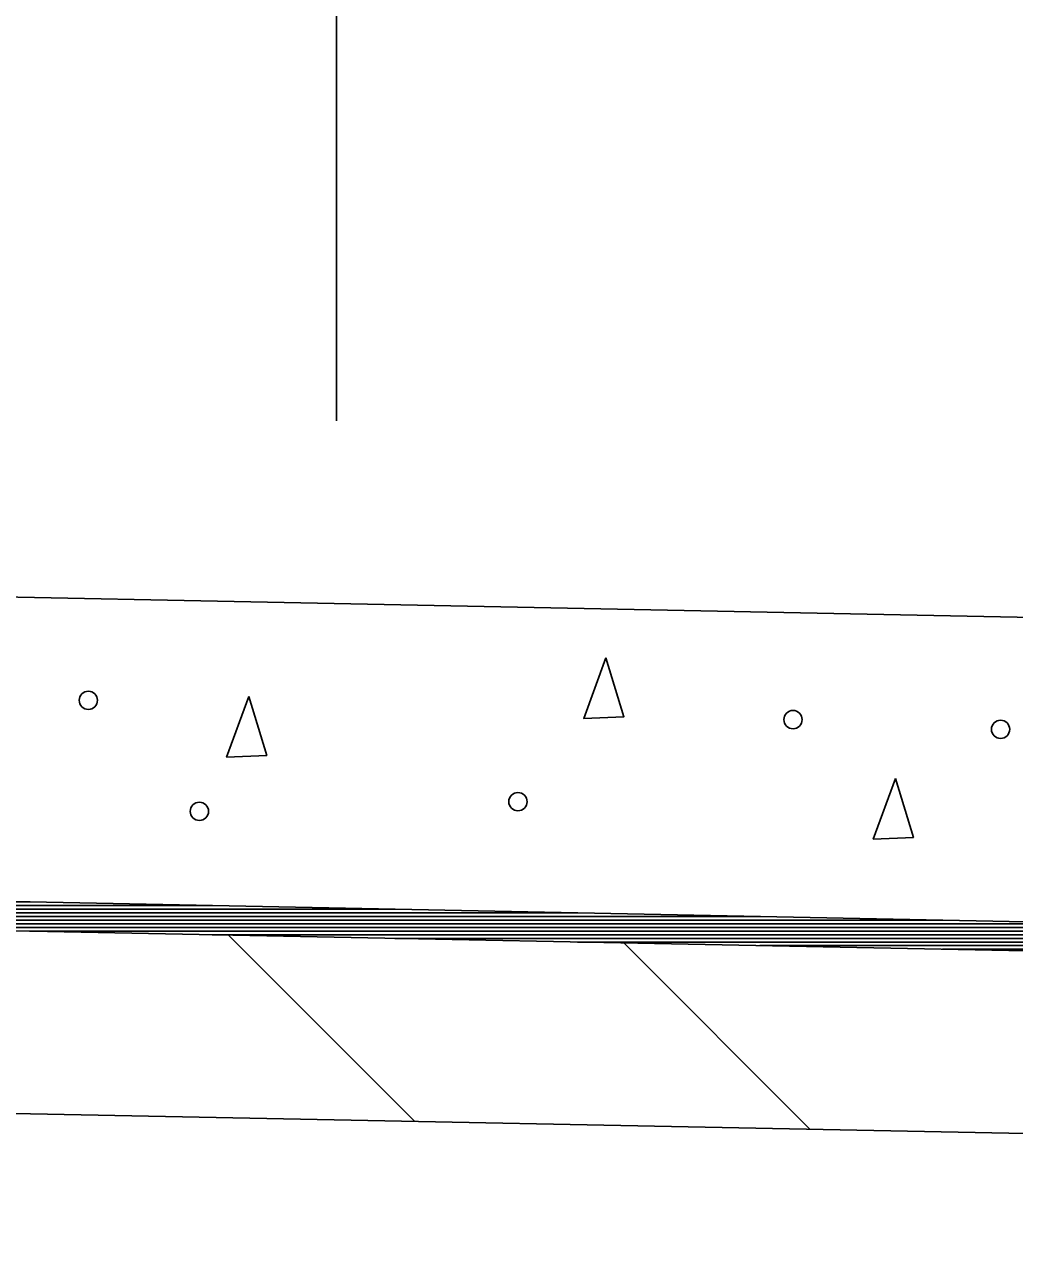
# Model space of a CAD drawing. Extents: x 60325 to 61047, y 53669 to 53767.
# Drawn here: x 60378.392 to 60381.103, y 53739.08 to 53742.449 of the extents above; entities that cross this region are included whole.
import ezdxf

# ---------------------------------------------------------------- set-up
doc = ezdxf.new("R2010")
doc.units = 0
doc.layers.add('R_Border', color=7, linetype='Continuous')
doc.layers.add('R_Border Prem', color=7, linetype='Continuous')

msp = doc.modelspace()

# ---------------------------------------------------------------- linework, layer by layer
at = {"layer": 'R_Border'}
msp.add_line((60379.2467, 53741.3645), (60379.2467, 53743.5521), dxfattribs=at)
msp.add_lwpolyline([(60353.2158, 53741.2633), (60355.2467, 53741.3445), (60381.2467, 53740.8245)], dxfattribs=at)
at = {"layer": 'R_Border Prem'}
for p, q in [((60355.2467, 53740.5112), (60383.2467, 53739.9512)), ((60355.2467, 53740.4312), (60383.2467, 53739.8712)), ((60374.4058, 53740.048), (60378.4066, 53740.048)), ((60374.9058, 53740.038), (60378.9066, 53740.038)), ((60375.4058, 53740.028), (60379.4066, 53740.028)), ((60375.9058, 53740.018), (60379.9066, 53740.018)), ((60376.4058, 53740.008), (60380.4066, 53740.008)), ((60376.9058, 53739.998), (60380.9066, 53739.998)), ((60377.4058, 53739.988), (60381.4066, 53739.988)), ((60377.9058, 53739.978), (60381.9066, 53739.978)), ((60378.4058, 53739.968), (60382.4066, 53739.968)), ((60378.9058, 53739.958), (60382.9066, 53739.958)), ((60378.9507, 53739.9571), (60379.461, 53739.4468)), ((60355.2467, 53739.9311), (60397.7927, 53739.0802)), ((60379.4058, 53739.948), (60383.2467, 53739.948)), ((60379.9058, 53739.938), (60383.2467, 53739.938)), ((60380.033, 53739.9355), (60380.5433, 53739.4252)), ((60380.4058, 53739.928), (60383.2467, 53739.928)), ((60380.9058, 53739.918), (60383.2467, 53739.918))]:
    msp.add_line(p, q, dxfattribs=at)
for points in [[(60379.9838, 53740.7161), (60379.9233, 53740.5501), (60380.0333, 53740.5546), (60379.9838, 53740.7161)], [(60379.0058, 53740.6104), (60378.9453, 53740.4444), (60379.0553, 53740.4489), (60379.0058, 53740.6104)], [(60380.7767, 53740.3857), (60380.7162, 53740.2197), (60380.8262, 53740.2242), (60380.7767, 53740.3857)]]:
    msp.add_lwpolyline(points, dxfattribs=at)
for centre in [(60378.5669, 53740.5996), (60380.4964, 53740.5468), (60381.0647, 53740.5203), (60379.7431, 53740.3221), (60378.8709, 53740.2957)]:
    msp.add_circle(centre, 0.025, dxfattribs=at)

doc.saveas('drawing.dxf')
